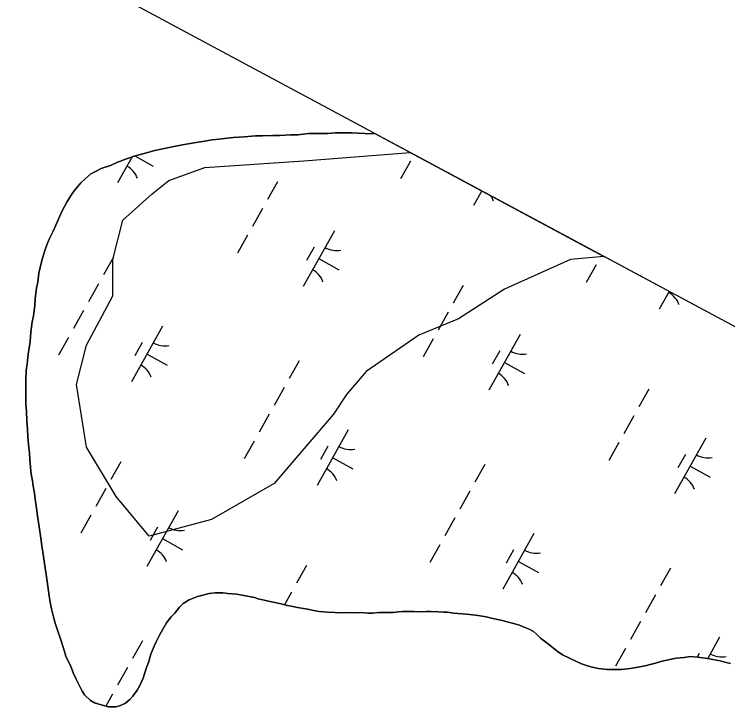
# Model space of a CAD drawing. Extents: x 3923531 to 3943530, y 207391 to 229799.
# Drawn here: x 3939710 to 3940268, y 222683 to 223227 of the extents above; entities that cross this region are included whole.
import ezdxf

# ---------------------------------------------------------------- set-up
doc = ezdxf.new("R2010")
doc.units = 0
for name, color, linetype in [('V-GRID-FRAM', 7, 'Continuous'), ('V-SITE-VEGE', 7, 'Continuous'), ('V-TOPO-SHOR', 7, 'Continuous'), ('V-WETL-SWMP', 7, 'Continuous')]:
    doc.layers.add(name, color=color, linetype=linetype)

msp = doc.modelspace()

# ---------------------------------------------------------------- linework, layer by layer
at = {"layer": 'V-GRID-FRAM'}
msp.add_lwpolyline([(3941569.42, 222286.79), (3934196.47, 209089.08), (3926890.07, 213186.24), (3934009.8, 226348.12), (3941569.42, 222286.79)], dxfattribs=at)
at = {"layer": 'V-SITE-VEGE'}
for p, q in [((3939936.56, 223112.71), (3940019.84, 223119.28)), ((3940019.84, 223119.28), (3940171.31, 223037.91)), ((3939859.32, 223107.55), (3939936.56, 223112.71)), ((3939831, 223097.25), (3939859.32, 223107.55)), ((3939818.12, 223086.94), (3939831, 223097.25)), ((3939794.95, 223066.33), (3939818.12, 223086.94)), ((3939787.22, 223035.41), (3939794.95, 223066.33)), ((3940171.31, 223037.91), (3940145.13, 223035.41)), ((3939787.22, 223007.08), (3939787.22, 223035.41)), ((3940145.13, 223035.41), (3940093.63, 223012.23)), ((3940093.63, 223012.23), (3940057.58, 222989.04)), ((3939766.63, 222968.43), (3939787.22, 223007.08)), ((3940057.58, 222989.04), (3940026.69, 222976.16)), ((3940026.69, 222976.16), (3939985.49, 222947.82)), ((3939758.9, 222937.52), (3939766.63, 222968.43)), ((3939985.49, 222947.82), (3939970.04, 222929.79)), ((3939766.63, 222888.57), (3939758.9, 222937.52)), ((3939970.04, 222929.79), (3939959.74, 222914.33)), ((3939959.74, 222914.33), (3939913.39, 222860.23)), ((3939789.8, 222849.92), (3939766.63, 222888.57)), ((3939913.39, 222860.23), (3939864.47, 222831.89)), ((3939815.55, 222819.01), (3939789.8, 222849.92)), ((3939864.47, 222831.89), (3939815.55, 222819.01))]:
    msp.add_line(p, q, dxfattribs=at)
at = {"layer": 'V-TOPO-SHOR'}
for points in [[(3939926.16, 223132.93), (3939917.87, 223132.48), (3939912.41, 223132.46), (3939904.31, 223132.21), (3939898.85, 223132.18), (3939889.95, 223131.53), (3939881.26, 223130.88), (3939870.14, 223129.6), (3939864.88, 223128.97), (3939857.4, 223127.92), (3939852.55, 223127.08), (3939844.67, 223125.62), (3939836.18, 223124.16), (3939830.11, 223122.92), (3939820.21, 223120.64), (3939813.54, 223118.99), (3939803.85, 223116.3), (3939797.99, 223114.25), (3939790.32, 223111.38), (3939785.47, 223109.13), (3939778.2, 223106.66), (3939774.17, 223104.61), (3939770.13, 223102.37), (3939765.5, 223098.5), (3939762.28, 223095.45), (3939758.26, 223090.77), (3939755.45, 223087.12), (3939751.23, 223080.21), (3939747.63, 223073.52), (3939745.63, 223068.86), (3939742.63, 223062.37), (3939740.63, 223057.7), (3939737.83, 223052.02), (3939736.03, 223048.17), (3939734.03, 223042.49), (3939731.64, 223034.8), (3939730.46, 223029.12), (3939729.47, 223024.87), (3939728.5, 223017.78), (3939727.51, 223012.92), (3939726.54, 223005.03), (3939726.17, 222999.36), (3939725.2, 222991.46), (3939724.21, 222986.81), (3939723.24, 222978.71), (3939722.47, 222971.22), (3939721.89, 222966.16), (3939720.9, 222961.5), (3939720.14, 222953.61), (3939719.56, 222948.75), (3939719.19, 222941.46), (3939719.22, 222936.61), (3939719.26, 222929.12), (3939719.29, 222921.84), (3939719.73, 222916.98), (3939719.97, 222908.89), (3939720.41, 222902.83), (3939720.85, 222896.56), (3939721.28, 222890.69), (3939722.12, 222883.82), (3939722.35, 222878.96), (3939722.79, 222873.1), (3939723.21, 222869.66), (3939723.63, 222866.22), (3939724.46, 222862.38), (3939724.89, 222858.14), (3939725.93, 222852.68), (3939726.56, 222848.03), (3939727.61, 222840.75), (3939728.45, 222834.89), (3939729.51, 222826.2), (3939730.97, 222817.3), (3939731.61, 222811.44), (3939733.07, 222803.15), (3939733.71, 222797.69), (3939735.17, 222789), (3939736.43, 222779.9), (3939737.48, 222772.02), (3939738.12, 222767.37), (3939739.15, 222762.11), (3939741.22, 222754.84), (3939742.25, 222751), (3939744.31, 222744.74), (3939745.95, 222739.49), (3939748.62, 222731.21), (3939750.48, 222725.15), (3939754.37, 222716.87), (3939756.42, 222711.62), (3939758.67, 222706.98), (3939761.53, 222701.33), (3939763.37, 222697.7), (3939765.21, 222694.88), (3939769.68, 222690.25), (3939772.93, 222688.65), (3939778.2, 222686.86), (3939783.87, 222685.47), (3939789.74, 222685.3), (3939793.17, 222686.33), (3939797.21, 222688.17), (3939800.43, 222691.22), (3939802.84, 222693.66)], [(3939992.59, 223133.92), (3939984.42, 223134.05), (3939973.9, 223134.6), (3939970.66, 223134.58), (3939961.15, 223134.53), (3939955.29, 223134.1), (3939946.18, 223134.05), (3939940.31, 223134.02), (3939931.82, 223132.96), (3939926.16, 223132.93)], [(3939802.84, 222693.66), (3939806.26, 222698.33), (3939808.46, 222701.99), (3939810.86, 222707.87), (3939812.06, 222711.31), (3939813.65, 222716.18), (3939815.04, 222720.23), (3939817.03, 222726.71), (3939819.63, 222732.8), (3939821.23, 222736.24), (3939824.03, 222742.13), (3939827.04, 222747.61), (3939829.24, 222751.06), (3939832.86, 222755.93), (3939835.68, 222758.78), (3939839.5, 222763.45), (3939842.31, 222766.3), (3939846.95, 222769.16), (3939853.41, 222771.62), (3939856.65, 222772.65), (3939862.71, 222774.1), (3939867.15, 222774.52), (3939873.22, 222774.55), (3939877.27, 222774.17), (3939884.16, 222773.6), (3939891.04, 222772.22), (3939897.93, 222770.84), (3939900.97, 222769.85), (3939905.63, 222768.86), (3939909.07, 222768.07), (3939912.71, 222767.28), (3939918.79, 222765.89), (3939922.64, 222764.9), (3939928.11, 222763.92), (3939931.55, 222763.13), (3939936.41, 222762.35), (3939939.65, 222761.76), (3939944.11, 222760.77), (3939948.56, 222759.98), (3939955.04, 222759.61), (3939960.91, 222759.24), (3939965.97, 222759.06), (3939973.05, 222759.1), (3939977.9, 222758.92), (3939981.14, 222759.14), (3939986.81, 222758.77), (3939990.25, 222758.79), (3939995.3, 222759.22), (3939998.34, 222759.23), (3940003.19, 222759.26), (3940006.43, 222759.27), (3940010.68, 222759.7), (3940013.71, 222759.92), (3940017.35, 222759.94), (3940022.81, 222759.97), (3940027.67, 222759.79), (3940032.52, 222760.02), (3940035.96, 222760.04), (3940042.03, 222759.87), (3940045.88, 222759.48), (3940048.91, 222759.5), (3940053.77, 222758.72), (3940060.45, 222758.14), (3940066.12, 222757.77), (3940070.98, 222757.19), (3940074.62, 222756.6), (3940079.28, 222755.82), (3940084.34, 222754.63), (3940090.83, 222753.25), (3940094.68, 222752.26), (3940100.55, 222750.67), (3940105.21, 222749.28), (3940109.06, 222747.68), (3940112.91, 222746.28), (3940116.16, 222744.48), (3940118.6, 222742.27), (3940121.85, 222739.25), (3940126.93, 222735.23), (3940132.01, 222731.21), (3940134.65, 222729), (3940138.92, 222725.99), (3940144.39, 222723.59), (3940149.87, 222720.78), (3940153.93, 222718.99), (3940156.97, 222717.99), (3940161.22, 222716.6), (3940167.1, 222715.41), (3940173.98, 222714.64), (3940177.21, 222714.66), (3940182.27, 222714.68), (3940185.31, 222714.5), (3940191.98, 222715.34), (3940198.04, 222716.39), (3940204.51, 222717.84), (3940207.54, 222718.66), (3940211.79, 222719.7), (3940215.82, 222720.93), (3940221.69, 222722.18), (3940227.75, 222723.42), (3940234.02, 222724.06), (3940238.87, 222724.7)], [(3940238.87, 222724.7), (3940244.74, 222724.32), (3940252.43, 222723.15), (3940256.48, 222722.56), (3940262.36, 222721.38), (3940265.8, 222720.39), (3940270.26, 222719.2)]]:
    msp.add_lwpolyline(points, dxfattribs=at)
at = {"layer": 'V-WETL-SWMP'}
for p, q in [((3939889.95, 223131.53), (3939898.85, 223132.18)), ((3939898.85, 223132.18), (3939904.31, 223132.21)), ((3939904.31, 223132.21), (3939912.4, 223132.46)), ((3939912.4, 223132.46), (3939917.87, 223132.49)), ((3939917.87, 223132.49), (3939926.16, 223132.93)), ((3939926.16, 223132.93), (3939931.82, 223132.96)), ((3939931.82, 223132.96), (3939940.31, 223134.02)), ((3939940.31, 223134.02), (3939946.18, 223134.05)), ((3939946.18, 223134.05), (3939955.29, 223134.1)), ((3939955.29, 223134.1), (3939961.15, 223134.53)), ((3939961.15, 223134.53), (3939970.66, 223134.58)), ((3939970.66, 223134.58), (3939973.9, 223134.6)), ((3939973.9, 223134.6), (3939984.42, 223134.05)), ((3939984.42, 223134.05), (3939992.59, 223133.92)), ((3939992.59, 223133.92), (3940406.47, 222911.57)), ((3939844.67, 223125.62), (3939852.55, 223127.08)), ((3939852.55, 223127.08), (3939857.4, 223127.92)), ((3939857.4, 223127.92), (3939864.88, 223128.97)), ((3939864.88, 223128.97), (3939870.14, 223129.6)), ((3939870.14, 223129.6), (3939881.26, 223130.88)), ((3939881.26, 223130.88), (3939889.95, 223131.53)), ((3939820.21, 223120.64), (3939830.11, 223122.92)), ((3939830.11, 223122.92), (3939836.18, 223124.16)), ((3939836.18, 223124.16), (3939844.67, 223125.62)), ((3939802.4, 223115.8), (3939791.01, 223095.41)), ((3939797.99, 223114.25), (3939803.85, 223116.3)), ((3939803.85, 223116.3), (3939813.54, 223118.99)), ((3939804.53, 223116.49), (3939818.92, 223108.45)), ((3939813.54, 223118.99), (3939820.21, 223120.64)), ((3939785.47, 223109.13), (3939790.32, 223111.38)), ((3939790.32, 223111.38), (3939797.99, 223114.25)), ((3940020.15, 223112.48), (3940012.34, 223098.51)), ((3939770.13, 223102.37), (3939774.17, 223104.61)), ((3939774.17, 223104.61), (3939778.2, 223106.66)), ((3939778.2, 223106.66), (3939785.47, 223109.13)), ((3939762.28, 223095.45), (3939765.5, 223098.5)), ((3939765.5, 223098.5), (3939770.13, 223102.37)), ((3939758.26, 223090.77), (3939762.28, 223095.45)), ((3939915.93, 223096.3), (3939908.13, 223082.33)), ((3939755.45, 223087.12), (3939758.26, 223090.77)), ((3940075.89, 223089.17), (3940069.43, 223077.6)), ((3939751.23, 223080.22), (3939755.45, 223087.12)), ((3939747.63, 223073.52), (3939751.23, 223080.22)), ((3939745.63, 223068.86), (3939747.63, 223073.52)), ((3939904.23, 223075.35), (3939896.42, 223061.38)), ((3939742.63, 223062.37), (3939745.63, 223068.86)), ((3939740.63, 223057.7), (3939742.63, 223062.37)), ((3939737.83, 223052.02), (3939740.63, 223057.7)), ((3939892.52, 223054.39), (3939884.72, 223040.43)), ((3939960.61, 223057.93), (3939936.22, 223014.28)), ((3939734.03, 223042.49), (3939736.03, 223048.17)), ((3939736.03, 223048.17), (3939737.83, 223052.02)), ((3939944.61, 223045.11), (3939938.76, 223034.63)), ((3939731.65, 223034.79), (3939734.03, 223042.49)), ((3939787.66, 223037.38), (3939779.85, 223023.41)), ((3940169.55, 223038.85), (3940169.26, 223038.34)), ((3939730.46, 223029.12), (3939731.65, 223034.79)), ((3939948.42, 223036.11), (3939964.13, 223027.33)), ((3939729.47, 223024.87), (3939730.46, 223029.12)), ((3940165.36, 223031.36), (3940157.56, 223017.39)), ((3939728.5, 223017.78), (3939729.47, 223024.87)), ((3939727.51, 223012.92), (3939728.5, 223017.78)), ((3939775.95, 223016.43), (3939768.15, 223002.46)), ((3940061.15, 223015.17), (3940053.34, 223001.21)), ((3939726.54, 223005.03), (3939727.51, 223012.92)), ((3940222.44, 223010.44), (3940214.64, 222996.47)), ((3939726.17, 222999.36), (3939726.54, 223005.03)), ((3939725.2, 222991.46), (3939726.17, 222999.36)), ((3939764.24, 222995.47), (3939756.44, 222981.51)), ((3940049.44, 222994.22), (3940041.64, 222980.25)), ((3939723.24, 222978.71), (3939724.21, 222986.81)), ((3939724.21, 222986.81), (3939725.2, 222991.46)), ((3939826.2, 222983.29), (3939801.82, 222939.64)), ((3939722.47, 222971.22), (3939723.24, 222978.71)), ((3940105.82, 222976.81), (3940081.44, 222933.16)), ((3939721.89, 222966.16), (3939722.47, 222971.22)), ((3939752.54, 222974.52), (3939744.74, 222960.55)), ((3939810.2, 222970.46), (3939804.35, 222959.99)), ((3940037.74, 222973.27), (3940029.93, 222959.3)), ((3939720.91, 222961.5), (3939721.89, 222966.16)), ((3939720.14, 222953.61), (3939720.91, 222961.5)), ((3939814.01, 222961.46), (3939829.73, 222952.68)), ((3940089.82, 222963.98), (3940083.97, 222953.51)), ((3939719.56, 222948.75), (3939720.14, 222953.61)), ((3939932.87, 222956.25), (3939925.07, 222942.29)), ((3940093.63, 222954.98), (3940109.35, 222946.2)), ((3939719.19, 222941.46), (3939719.56, 222948.75)), ((3939719.22, 222936.61), (3939719.19, 222941.46)), ((3939719.25, 222929.12), (3939719.22, 222936.61)), ((3939921.16, 222935.3), (3939913.36, 222921.33)), ((3940206.36, 222934.05), (3940198.56, 222920.08)), ((3939719.29, 222921.84), (3939719.25, 222929.12)), ((3939719.72, 222916.98), (3939719.29, 222921.84)), ((3939719.97, 222908.89), (3939719.72, 222916.98)), ((3939909.46, 222914.35), (3939901.66, 222900.38)), ((3939720.41, 222902.83), (3939719.97, 222908.89)), ((3940194.65, 222913.1), (3940186.85, 222899.13)), ((3939720.84, 222896.56), (3939720.41, 222902.83)), ((3939971.42, 222902.16), (3939947.03, 222858.51)), ((3939721.28, 222890.69), (3939720.84, 222896.56)), ((3939897.75, 222893.4), (3939889.95, 222879.43)), ((3940182.95, 222892.15), (3940175.15, 222878.18)), ((3940251.04, 222895.68), (3940226.65, 222852.03)), ((3939722.12, 222883.82), (3939721.28, 222890.69)), ((3939955.42, 222889.34), (3939949.56, 222878.86)), ((3939722.35, 222878.96), (3939722.12, 222883.82)), ((3940235.04, 222882.86), (3940229.18, 222872.38)), ((3939722.79, 222873.1), (3939722.35, 222878.96)), ((3939793.54, 222877.21), (3939785.74, 222863.25)), ((3939959.23, 222880.34), (3939974.94, 222871.56)), ((3940078.08, 222875.13), (3940070.28, 222861.16)), ((3939723.21, 222869.66), (3939722.79, 222873.1)), ((3939723.63, 222866.22), (3939723.21, 222869.66)), ((3940238.84, 222873.86), (3940254.56, 222865.08)), ((3939724.46, 222862.38), (3939723.63, 222866.22)), ((3939724.89, 222858.14), (3939724.46, 222862.38)), ((3939725.93, 222852.68), (3939724.89, 222858.14)), ((3939781.83, 222856.26), (3939774.03, 222842.29)), ((3940066.38, 222854.18), (3940058.57, 222840.21)), ((3939726.56, 222848.03), (3939725.93, 222852.68)), ((3939727.61, 222840.75), (3939726.56, 222848.03)), ((3939728.45, 222834.89), (3939727.61, 222840.75)), ((3939838.22, 222838.85), (3939813.83, 222795.2)), ((3939729.51, 222826.2), (3939728.45, 222834.89)), ((3939770.13, 222835.31), (3939762.33, 222821.34)), ((3940054.67, 222833.23), (3940046.87, 222819.26)), ((3939730.97, 222817.3), (3939729.51, 222826.2)), ((3939822.22, 222826.02), (3939816.36, 222815.55)), ((3940116.63, 222821.04), (3940092.25, 222777.39)), ((3939731.61, 222811.44), (3939730.97, 222817.3)), ((3939826.03, 222817.02), (3939841.74, 222808.24)), ((3939733.07, 222803.15), (3939731.61, 222811.44)), ((3940042.97, 222812.27), (3940035.16, 222798.31)), ((3940100.63, 222808.21), (3940094.78, 222797.74)), ((3939733.71, 222797.69), (3939733.07, 222803.15)), ((3939735.17, 222789), (3939733.71, 222797.69)), ((3940104.44, 222799.21), (3940120.15, 222790.43)), ((3939938.75, 222796.09), (3939930.95, 222782.12)), ((3940223.3, 222794.01), (3940215.49, 222780.04)), ((3939736.43, 222779.9), (3939735.17, 222789)), ((3939737.48, 222772.02), (3939736.43, 222779.9)), ((3939927.05, 222775.14), (3939921.5, 222765.2)), ((3939738.12, 222767.37), (3939737.48, 222772.02)), ((3939846.95, 222769.16), (3939842.31, 222766.3)), ((3939853.41, 222771.62), (3939846.95, 222769.16)), ((3939856.65, 222772.65), (3939853.41, 222771.62)), ((3939862.71, 222774.1), (3939856.65, 222772.65)), ((3939867.16, 222774.52), (3939862.71, 222774.1)), ((3939873.22, 222774.55), (3939867.16, 222774.52)), ((3939877.27, 222774.17), (3939873.22, 222774.55)), ((3939884.16, 222773.6), (3939877.27, 222774.17)), ((3939891.04, 222772.22), (3939884.16, 222773.6)), ((3939897.93, 222770.84), (3939891.04, 222772.22)), ((3939900.97, 222769.85), (3939897.93, 222770.84)), ((3939905.62, 222768.86), (3939900.97, 222769.85)), ((3940211.59, 222773.05), (3940203.79, 222759.09)), ((3939739.16, 222762.11), (3939738.12, 222767.37)), ((3939842.31, 222766.3), (3939839.5, 222763.45)), ((3939909.07, 222768.07), (3939905.62, 222768.86)), ((3939912.71, 222767.28), (3939909.07, 222768.07)), ((3939918.79, 222765.89), (3939912.71, 222767.28)), ((3939922.64, 222764.9), (3939918.79, 222765.89)), ((3939928.11, 222763.92), (3939922.64, 222764.9)), ((3939931.55, 222763.13), (3939928.11, 222763.92)), ((3939741.22, 222754.84), (3939739.16, 222762.11)), ((3939835.68, 222758.78), (3939832.86, 222755.93)), ((3939839.5, 222763.45), (3939835.68, 222758.78)), ((3939936.41, 222762.35), (3939931.55, 222763.13)), ((3939939.65, 222761.76), (3939936.41, 222762.35)), ((3939944.11, 222760.77), (3939939.65, 222761.76)), ((3939948.56, 222759.98), (3939944.11, 222760.77)), ((3939955.04, 222759.61), (3939948.56, 222759.98)), ((3939960.91, 222759.24), (3939955.04, 222759.61)), ((3939965.97, 222759.06), (3939960.91, 222759.24)), ((3939973.05, 222759.1), (3939965.97, 222759.06)), ((3939977.9, 222758.92), (3939973.05, 222759.1)), ((3939981.14, 222759.14), (3939977.9, 222758.92)), ((3939986.81, 222758.77), (3939981.14, 222759.14)), ((3939990.25, 222758.79), (3939986.81, 222758.77)), ((3939995.3, 222759.22), (3939990.25, 222758.79)), ((3939998.34, 222759.23), (3939995.3, 222759.22)), ((3940003.19, 222759.26), (3939998.34, 222759.23)), ((3940006.43, 222759.28), (3940003.19, 222759.26)), ((3940010.68, 222759.7), (3940006.43, 222759.28)), ((3940013.71, 222759.92), (3940010.68, 222759.7)), ((3940017.35, 222759.94), (3940013.71, 222759.92)), ((3940022.81, 222759.97), (3940017.35, 222759.94)), ((3940027.67, 222759.79), (3940022.81, 222759.97)), ((3940032.52, 222760.02), (3940027.67, 222759.79)), ((3940035.96, 222760.04), (3940032.52, 222760.02)), ((3940042.03, 222759.87), (3940035.96, 222760.04)), ((3940045.88, 222759.48), (3940042.03, 222759.87)), ((3940048.91, 222759.5), (3940045.88, 222759.48)), ((3940053.77, 222758.72), (3940048.91, 222759.5)), ((3940060.45, 222758.14), (3940053.77, 222758.72)), ((3940066.12, 222757.77), (3940060.45, 222758.14)), ((3939742.25, 222751), (3939741.22, 222754.84)), ((3939832.86, 222755.93), (3939829.24, 222751.06)), ((3940070.98, 222757.19), (3940066.12, 222757.77)), ((3940074.62, 222756.6), (3940070.98, 222757.19)), ((3940079.28, 222755.82), (3940074.62, 222756.6)), ((3940084.35, 222754.63), (3940079.28, 222755.82)), ((3940090.83, 222753.25), (3940084.35, 222754.63)), ((3940094.68, 222752.26), (3940090.83, 222753.25)), ((3939744.31, 222744.74), (3939742.25, 222751)), ((3939827.04, 222747.61), (3939824.03, 222742.13)), ((3939829.24, 222751.06), (3939827.04, 222747.61)), ((3940100.55, 222750.67), (3940094.68, 222752.26)), ((3940105.21, 222749.28), (3940100.55, 222750.67)), ((3940109.06, 222747.68), (3940105.21, 222749.28)), ((3940112.92, 222746.28), (3940109.06, 222747.68)), ((3940199.89, 222752.1), (3940192.08, 222738.13)), ((3939745.95, 222739.49), (3939744.31, 222744.74)), ((3939824.03, 222742.13), (3939821.23, 222736.24)), ((3940116.16, 222744.48), (3940112.92, 222746.28)), ((3940118.6, 222742.27), (3940116.16, 222744.48)), ((3940121.85, 222739.25), (3940118.6, 222742.27)), ((3939748.62, 222731.21), (3939745.95, 222739.49)), ((3939810.48, 222737.17), (3939802.67, 222723.2)), ((3939821.23, 222736.24), (3939819.63, 222732.8)), ((3940126.93, 222735.23), (3940121.85, 222739.25)), ((3940261.85, 222739.91), (3940252.48, 222723.14)), ((3939750.48, 222725.15), (3939748.62, 222731.21)), ((3939819.63, 222732.8), (3939817.03, 222726.71)), ((3940132.01, 222731.21), (3940126.93, 222735.23)), ((3940134.65, 222729), (3940132.01, 222731.21)), ((3940188.18, 222731.15), (3940180.38, 222717.18)), ((3939754.37, 222716.87), (3939750.48, 222725.15)), ((3939817.03, 222726.71), (3939815.04, 222720.23)), ((3940138.92, 222725.99), (3940134.65, 222729)), ((3940144.39, 222723.59), (3940138.92, 222725.99)), ((3940238.87, 222724.69), (3940234.02, 222724.06)), ((3940244.74, 222724.32), (3940238.87, 222724.69)), ((3940245.84, 222727.09), (3940244.31, 222724.35)), ((3939815.04, 222720.23), (3939813.65, 222716.18)), ((3940149.87, 222720.78), (3940144.39, 222723.59)), ((3940153.93, 222718.99), (3940149.87, 222720.78)), ((3940156.97, 222717.99), (3940153.93, 222718.99)), ((3940211.79, 222719.7), (3940207.54, 222718.66)), ((3940215.83, 222720.93), (3940211.79, 222719.7)), ((3940221.69, 222722.18), (3940215.83, 222720.93)), ((3940227.75, 222723.42), (3940221.69, 222722.18)), ((3940234.02, 222724.06), (3940227.75, 222723.42)), ((3940252.43, 222723.15), (3940244.74, 222724.32)), ((3940256.48, 222722.56), (3940252.43, 222723.15)), ((3940262.36, 222721.38), (3940256.48, 222722.56)), ((3940265.8, 222720.39), (3940262.36, 222721.38)), ((3940270.26, 222719.2), (3940265.8, 222720.39)), ((3939756.42, 222711.62), (3939754.37, 222716.87)), ((3939798.77, 222716.22), (3939790.97, 222702.25)), ((3939813.65, 222716.18), (3939812.06, 222711.31)), ((3940161.22, 222716.6), (3940156.97, 222717.99)), ((3940167.1, 222715.41), (3940161.22, 222716.6)), ((3940173.98, 222714.64), (3940167.1, 222715.41)), ((3940177.22, 222714.66), (3940173.98, 222714.64)), ((3940182.27, 222714.68), (3940177.22, 222714.66)), ((3940185.31, 222714.5), (3940182.27, 222714.68)), ((3940191.98, 222715.34), (3940185.31, 222714.5)), ((3940198.05, 222716.39), (3940191.98, 222715.34)), ((3940204.51, 222717.84), (3940198.05, 222716.39)), ((3940207.54, 222718.66), (3940204.51, 222717.84)), ((3939758.67, 222706.98), (3939756.42, 222711.62)), ((3939810.86, 222707.87), (3939808.46, 222701.99)), ((3939812.06, 222711.31), (3939810.86, 222707.87)), ((3939761.53, 222701.33), (3939758.67, 222706.98)), ((3939763.37, 222697.7), (3939761.53, 222701.33)), ((3939765.2, 222694.88), (3939763.37, 222697.7)), ((3939806.26, 222698.33), (3939802.84, 222693.66)), ((3939808.46, 222701.99), (3939806.26, 222698.33)), ((3939769.68, 222690.25), (3939765.2, 222694.88)), ((3939787.07, 222695.27), (3939781.87, 222685.96)), ((3939800.43, 222691.22), (3939797.21, 222688.17)), ((3939802.84, 222693.66), (3939800.43, 222691.22)), ((3939772.93, 222688.65), (3939769.68, 222690.25)), ((3939778.2, 222686.85), (3939772.93, 222688.65)), ((3939783.87, 222685.47), (3939778.2, 222686.85)), ((3939789.73, 222685.3), (3939783.87, 222685.47)), ((3939793.17, 222686.33), (3939789.73, 222685.3)), ((3939797.21, 222688.17), (3939793.17, 222686.33))]:
    msp.add_line(p, q, dxfattribs=at)
for centre, start, end in [((3939789.94, 223093), 20.0381, 61.5817), ((3940068.35, 223075.19), 20.0381, 36.0612), ((3939962.1, 223060.11), 240.0381, 281.5817), ((3939935.15, 223011.88), 20.0381, 61.5817), ((3940213.57, 222994.07), 20.0381, 61.5817), ((3939827.69, 222985.46), 240.0381, 281.5817), ((3940107.31, 222978.98), 240.0381, 281.5817), ((3939800.75, 222937.23), 20.0381, 61.5817), ((3940080.37, 222930.75), 20.0381, 61.5817), ((3939972.9, 222904.33), 240.0381, 281.5817), ((3940252.52, 222897.86), 240.0381, 281.5817), ((3939945.96, 222856.11), 20.0381, 61.5817), ((3940225.58, 222849.63), 20.0381, 61.5817), ((3939839.7, 222841.02), 240.0381, 281.5817), ((3939812.76, 222792.79), 20.0381, 61.5817), ((3940118.12, 222823.21), 240.0381, 281.5817), ((3940091.18, 222774.98), 20.0381, 61.5817), ((3940263.33, 222742.09), 240.0381, 281.5817)]:
    msp.add_arc(centre, 17.62, start, end, dxfattribs=at)

doc.saveas('drawing.dxf')
